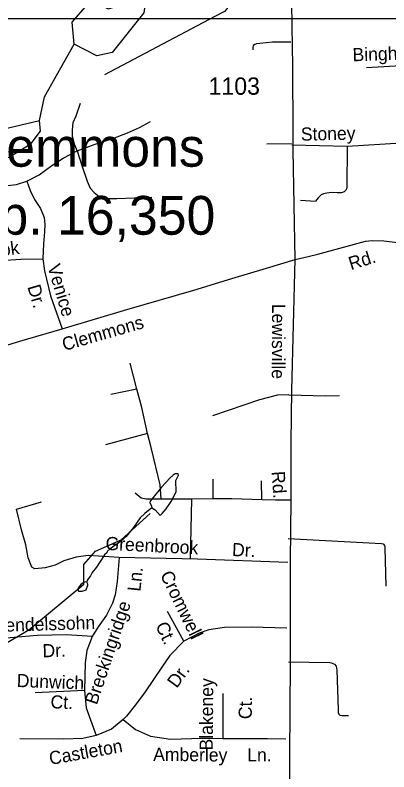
# Model space of a CAD drawing. Extents: x 1547597 to 1699558, y 810033 to 920809.
# Drawn here: x 1589306 to 1592009, y 825864 to 831332 of the extents above; entities that cross this region are included whole.
import ezdxf

# ---------------------------------------------------------------- set-up
doc = ezdxf.new("R2010")
doc.units = 0
for name, color, linetype in [('Exist Civil Demographics City Label', 7, 'Continuous'), ('Exist Hydrographic Misc Water Feature', 7, 'Continuous'), ('Exist Hydrographic Pond Under 1500 Sq Ft', 7, 'Continuous'), ('Exist Road Non-System Type 51', 7, 'Continuous'), ('Exist Road Non-System Type 51 Label', 7, 'Continuous'), ('Exist Road Primary US Attributed', 7, 'Continuous'), ('Exist Road Primary US Label', 7, 'Continuous'), ('Exist Road Secondary Type 51 Attributed', 7, 'Continuous'), ('Exist Road Secondary Type 51 Label', 7, 'Continuous'), ('Exist Road Secondary Type 51 Number Label', 7, 'Continuous'), ('Exist Road Secondary Type 51 Undivided 4 Lane Attributed', 7, 'Continuous'), ('Map Preparation Inset Cut Line', 7, 'Continuous')]:
    doc.layers.add(name, color=color, linetype=linetype)

msp = doc.modelspace()

# ---------------------------------------------------------------- linework, layer by layer
at = {"layer": 'Exist Hydrographic Misc Water Feature'}
for points in [[(1589482.5, 830569.2), (1589518.5, 830742.4), (1589732.6, 831122.1)], [(1590293.7, 827771.9), (1590319.4, 827756.2), (1590355.8, 827716.7), (1590369.1, 827731.6), (1590397.5, 827763.2), (1590434.1, 827816.7), (1590470.9, 827888.2), (1590467.9, 827968.2), (1590488.3, 828008), (1590484.4, 828016), (1590464.4, 828016.3), (1590448.3, 828006.5), (1590424, 827984.8), (1590363.4, 827919.6), (1590294.4, 827834.5), (1590282.1, 827818.6), (1590280, 827808.6), (1590291.8, 827786.5), (1590293.7, 827771.9)], [(1590293.7, 827771.9), (1590243.1, 827731.2), (1590210.8, 827699.6), (1590161.9, 827628.2), (1590109.2, 827564.9), (1590068.7, 827527.5), (1589994.2, 827474.4), (1589971.9, 827454.7), (1589967.8, 827446.7), (1589951.6, 827430.9), (1589894.6, 827343.7), (1589862.1, 827304.2), (1589849.9, 827280.3), (1589827.4, 827248.6), (1589823.3, 827234.6)], [(1588265.6, 824215.6), (1588275.6, 824366.4), (1588398.5, 824770.9), (1588406.5, 825332.1), (1588449.6, 825446.1), (1588551.6, 825588.5), (1588834.6, 826108), (1588888.6, 826366.2), (1589101.6, 826713.1), (1589404.5, 826890.8), (1589801.6, 827220.9), (1589803.6, 827362), (1589887.6, 827458.8), (1590072.6, 827540.4), (1590283.6, 827729.8)], [(1589823.3, 827234.6), (1589815.3, 827236.8), (1589807.4, 827234.9), (1589783.2, 827219.2), (1589762.9, 827195.4), (1589758.8, 827185.5), (1589763.5, 827169.3)], [(1589763.5, 827169.3), (1589790.5, 827169.1), (1589820.7, 827178.7), (1589831, 827212.6), (1589831.1, 827220.6), (1589823.3, 827234.6)]]:
    msp.add_lwpolyline(points, dxfattribs=at)
at = {"layer": 'Exist Hydrographic Pond Under 1500 Sq Ft'}
for points in [[(1589732.6, 831122.1), (1589717.5, 831280), (1589811.6, 831389.8), (1589895.6, 831420.9), (1589977.5, 831376.5), (1590220.5, 831450.4), (1590245.5, 831413.8), (1590235.6, 831348.3), (1590006.6, 831060.8), (1589897.6, 831036.7), (1589732.6, 831122.1)], [(1589029.6, 830332.2), (1589039.5, 830466.5), (1589482.5, 830569.2)], [(1589029.6, 830332.2), (1589086.6, 830271.9), (1589262.5, 830304.5), (1589421.5, 830403), (1589489.6, 830493.5), (1589482.5, 830569.2)]]:
    msp.add_lwpolyline(points, dxfattribs=at)
at = {"layer": 'Exist Road Non-System Type 51'}
for p, q in [((1592354.1, 830977.7), (1591846.5, 830952)), ((1591305.7, 830400.8), (1591126.1, 830398.3)), ((1592380.8, 830422.8), (1591708.3, 830381.7)), ((1591708.3, 830381.7), (1591306.9, 830391.8)), ((1591370.5, 829994.5), (1591478.4, 829986.9)), ((1590185.5, 828628.1), (1590137.7, 828816.3)), ((1590185.5, 828628.1), (1589997.3, 828589.2)), ((1590263.1, 828308.4), (1589958.5, 828227.7)), ((1590737.9, 827836.3), (1590737.9, 827979.7)), ((1591090.3, 827830.3), (1591087.3, 827967.7)), ((1590582.6, 827833.3), (1590361.6, 827833.3)), ((1590582.6, 827833.3), (1590570.7, 827403.1)), ((1590737.9, 827836.3), (1590582.6, 827833.3))]:
    msp.add_line(p, q, dxfattribs=at)
for points in [[(1590889, 831630.5), (1590859.1, 831440.5), (1590854.8, 831416.5), (1590850.6, 831396.6), (1590838.2, 831376.9), (1590820, 831357), (1590751.4, 831322), (1589952.8, 830899.3)], [(1591301, 831136.8), (1591166.9, 831135.9), (1591076.7, 831127.3), (1591052.6, 831123.6), (1591038.7, 831119.8), (1591028.5, 831111.9), (1591026.2, 831097.9), (1591024.1, 831081.9)], [(1589754.5, 830351.7), (1589735.5, 830400.3), (1589720.8, 830455.2), (1589720.8, 830499.5), (1589725, 830556.6), (1589746.1, 830605.1), (1589777.8, 830695.9)], [(1589754.5, 830351.7), (1589876.9, 830396.1), (1590012, 830440.4), (1590119.6, 830480.5), (1590206.2, 830520.7), (1590284.3, 830562.9)], [(1589389.4, 830132.1), (1589480.2, 830178.6), (1589570.9, 830244), (1589653.2, 830298.9), (1589703.9, 830324.3), (1589754.5, 830351.7)], [(1589754.5, 830351.7), (1589788.3, 830246.2), (1589826.3, 830132.1), (1589849.5, 830081.5), (1589876.9, 830049.8), (1589912.8, 830022.3), (1589965.6, 830007.6), (1590041.6, 830007.6), (1590170.3, 830011.8), (1590294.8, 830016)], [(1591708.3, 830381.7), (1591706, 830089.6), (1591703.8, 830077.6), (1591697.8, 830067.7), (1591685.5, 830056), (1591667.3, 830048.1), (1591635.3, 830046.6), (1591595.3, 830049.2), (1591561.2, 830045.7), (1591537.1, 830040), (1591519.2, 830034.3), (1591496.7, 830012.6), (1591478.4, 829986.9)], [(1588931.5, 830087.7), (1589007.4, 830100.5), (1589070.8, 830104.7), (1589138.3, 830098.3), (1589212.2, 830096.2), (1589315.6, 830108.9), (1589389.4, 830132.1)], [(1589389.4, 830132.1), (1589414.8, 830064.6), (1589446.4, 829999.1), (1589488.6, 829933.7), (1589516.1, 829868.2), (1589520.3, 829821.7), (1589518.2, 829766.8), (1589511.8, 829678.2), (1589505.5, 829570.5)], [(1588739.4, 829475.9), (1589049.4, 829548.7), (1589347.9, 829567.8), (1589505.5, 829570.5)], [(1589505.5, 829570.5), (1589518.2, 829483.9), (1589562.2, 829303.6), (1589645.6, 829064.6)], [(1590263.1, 828308.4), (1590221.3, 828496.6), (1590185.5, 828628.1)], [(1591285.5, 828588.2), (1591204.3, 828585.4), (1591072.6, 828551.8), (1590733.7, 828436.9)], [(1591285.5, 828588.2), (1591551.6, 828579.8), (1591652.4, 828582.6)], [(1590361.6, 827833.3), (1590355.7, 827937.9), (1590290, 828206.8), (1590263.1, 828308.4)], [(1590361.6, 827833.3), (1590254.1, 827833.3), (1590218.3, 827842.3), (1590173.5, 827878.1)], [(1591090.3, 827830.3), (1590872.3, 827836.3), (1590737.9, 827836.3)], [(1591301.5, 827825.9), (1591188.8, 827827.3), (1591090.3, 827830.3)], [(1590059.4, 827411.6), (1589833.1, 827427), (1589746.5, 827415), (1589656.9, 827388.1), (1589594.2, 827358.2), (1589522.5, 827337.3), (1589447.9, 827331.3), (1589426.9, 827343.3), (1589400.1, 827409), (1589382.2, 827504.6), (1589352.3, 827612.2), (1589316.5, 827761.6), (1589495.6, 827815.4)], [(1591281.3, 827550.6), (1591954.8, 827514.9), (1591968.7, 827510.6), (1591978.5, 827500.4), (1591980.5, 827486.5), (1591980.4, 827482.5), (1591986.4, 827206.3)], [(1590059.4, 827411.6), (1590043, 827239.3), (1590029.3, 827143.5), (1590010.2, 827083.3), (1589966.4, 826995.7), (1589906.3, 826910.9), (1589862.5, 826842.5)], [(1591278.8, 827376.1), (1590625.3, 827400.7), (1590059.4, 827411.6)], [(1590527, 826807.9), (1590406.7, 827021.3)], [(1591271.8, 826901.6), (1591013.7, 826909.1), (1590819.6, 826906.4), (1590707.5, 826890), (1590636.4, 826865.3), (1590527, 826807.9)], [(1589862.5, 826842.5), (1589676.6, 826853.4), (1589466, 826848), (1589214.5, 826826.1)], [(1589862.5, 826842.5), (1589824.3, 826739.5), (1589813.4, 826651.9), (1589807.9, 826452.2)], [(1590527, 826807.9), (1590425.9, 826703.9), (1590365.7, 826619.1), (1590245.4, 826441.2), (1590177, 826348.2), (1590111.4, 826266.1), (1590086.8, 826241.5)], [(1591283.7, 826657.9), (1591582.2, 826653.7), (1591594.1, 826651.7), (1591604.1, 826647.5), (1591616.2, 826641.2), (1591627.9, 826627.2), (1591631.5, 826599.1), (1591641.4, 826314.7), (1591642.9, 826292.7), (1591646.9, 826280.8), (1591654.7, 826272.7), (1591670.7, 826270.3), (1591716.7, 826271.6)], [(1589807.9, 826452.2), (1589449.7, 826435.7)], [(1589807.9, 826452.2), (1589818.9, 826326.3), (1589892.7, 826126.5)], [(1590808.6, 826430.3), (1590808.6, 826104.6)], [(1590086.8, 826241.5), (1590002.1, 826173.1), (1589892.7, 826126.5)], [(1590086.8, 826241.5), (1590177, 826170.3), (1590283.7, 826121.1), (1590428.6, 826099.2), (1590658.3, 826107.4), (1590808.6, 826104.6)], [(1589892.7, 826126.5), (1589794.3, 826104.6), (1589652.1, 826099.2), (1589340.4, 826101.9)], [(1590808.6, 826104.6), (1591131.3, 826104.6), (1591264.7, 826101.1)]]:
    msp.add_lwpolyline(points, dxfattribs=at)
at = {"layer": 'Exist Road Primary US Attributed'}
for points in [[(1591332.3, 829566.7), (1591424.7, 829588.7), (1591495.4, 829604.7), (1591841.1, 829697.2), (1591888.3, 829702.3), (1591972.9, 829701), (1592070.7, 829688.4), (1592327.9, 829654.5), (1592386, 829653.6), (1592441.9, 829650.8), (1592488.5, 829654.2), (1592547, 829659.6), (1592612.3, 829666.4), (1592794.2, 829685.2), (1593040.9, 829710.1), (1593336.8, 829740.6)], [(1589045, 828887.6), (1589339.8, 828976.1), (1589645.6, 829064.6), (1590113.5, 829204.8), (1590598.7, 829343.8), (1590873.4, 829428.7), (1591124.8, 829503.4), (1591332.3, 829566.7)]]:
    msp.add_lwpolyline(points, dxfattribs=at)
at = {"layer": 'Exist Road Secondary Type 51 Attributed'}
msp.add_lwpolyline([(1591292.1, 825519.3), (1591293.2, 825977.9), (1591296.6, 826654.3), (1591296.6, 826912.4), (1591296.6, 827389.3), (1591301.5, 827825.9), (1591301.5, 828242.9), (1591308, 828621), (1591332.3, 829566.7)], dxfattribs=at)
at = {"layer": 'Exist Road Secondary Type 51 Undivided 4 Lane Attributed'}
msp.add_lwpolyline([(1591332.3, 829566.7), (1591317.7, 830355.1), (1591317.7, 830478.5), (1591313.5, 830963.3), (1591310, 831251.7), (1591304.2, 831600.3)], dxfattribs=at)
at = {"layer": 'Map Preparation Inset Cut Line'}
for points in [[(1633724, 874749.3), (1571208, 874749.3), (1571208, 831307.2), (1633724, 831307.2)], [(1575502.6, 831307.2), (1641328.6, 831307.2), (1641328.6, 811336.3), (1575502.6, 811336.3)]]:
    msp.add_lwpolyline(points, close=True, dxfattribs=at)

# ---------------------------------------------------------------- texts
at = {"layer": 'Exist Civil Demographics City Label'}
for s, p in [('Clemmons', (1588888, 830236.5)), ('Pop. 16,350', (1588734.1, 829745.1))]:
    msp.add_text(s, height=280, dxfattribs=at).set_placement(p)
at = {"layer": 'Exist Road Non-System Type 51 Label'}
for s, rotation, p in [('Bingham', 2.0156, (1591747.9, 830997.8)), ('Stoney', 1.151, (1591373.3, 830424.2)), ('Littlebrook', 7.3094, (1588759.1, 829531.8)), ('Venice', 286.5347, (1589538.6, 829516.2)), ('Dr.', 286.5347, (1589393.4, 829369)), ('Greenbrook', 357.1977, (1589957.9, 827468.2)), ('Dr.', 357.1977, (1590873.1, 827423.4)), ('Ln.', 84.0304, (1590211.6, 827163.7)), ('Cromwell', 295.822, (1590352.4, 827288.5)), ('Breckingridge', 71.3973, (1589896.3, 826343)), ('Mendelssohn', 1.7859, (1589130.5, 826872.8)), ('Ct.', 295.822, (1590318, 826920)), ('Dr.', 1.7859, (1589505, 826690.9)), ('Dunwich', 357.8647, (1589316.2, 826476.9)), ('Dr.', 54.1496, (1590475, 826462.9)), ('Blakeney', 89.5201, (1590735, 826017.6)), ('Ct.', 357.8647, (1589560.3, 826323)), ('Ct.', 89.5201, (1591017.2, 826244.1)), ('Castleton', 10.1821, (1589560.1, 825913)), ('Amberley', 359.4751, (1590303.9, 825942.8)), ('Ln.', 0.4038, (1590985.1, 825938.4))]:
    msp.add_text(s, height=95, rotation=rotation, dxfattribs=at).set_placement(p)
at = {"layer": 'Exist Road Primary US Label'}
for s, rotation, p in [('Rd.', 17.1937, (1591734.5, 829488.5)), ('Clemmons', 16.0261, (1589661, 828904.3))]:
    msp.add_text(s, height=95, rotation=rotation, dxfattribs=at).set_placement(p)
at = {"layer": 'Exist Road Secondary Type 51 Label'}
for s, rotation, p in [('Lewisville', 269.7558, (1591164.3, 829245.8)), ('Rd.', 273.8751, (1591160.9, 828033.5))]:
    msp.add_text(s, height=95, rotation=rotation, dxfattribs=at).set_placement(p)
at = {"layer": 'Exist Road Secondary Type 51 Number Label'}
msp.add_text('1103', height=125, dxfattribs=at).set_placement((1590704.7, 830756.4))

doc.saveas('drawing.dxf')
